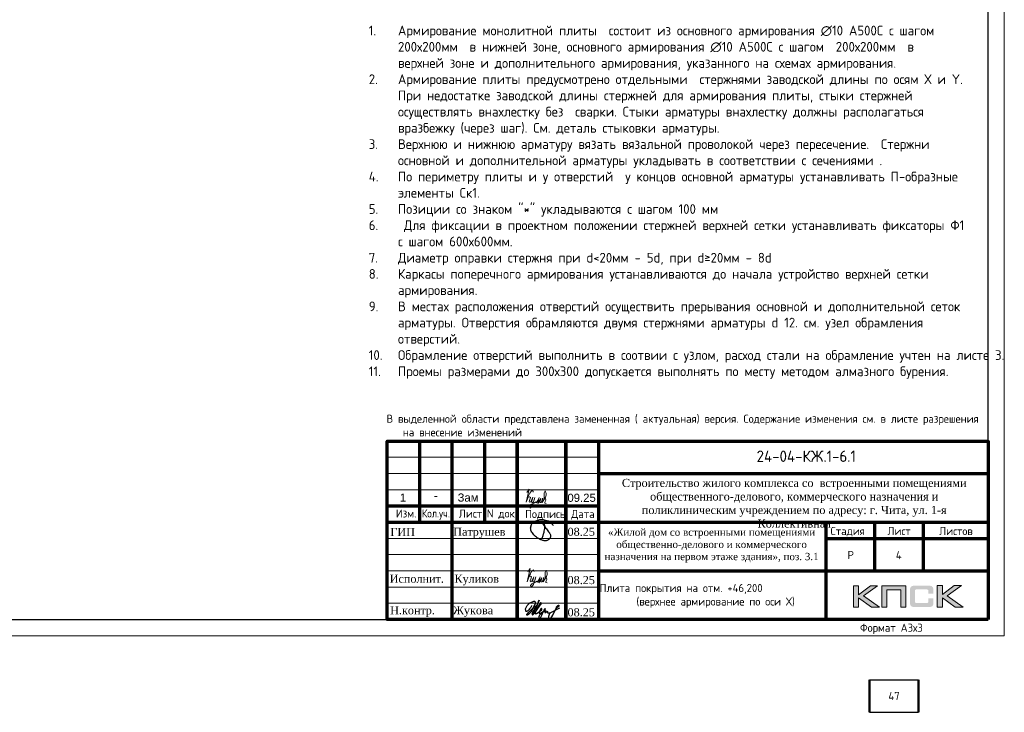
# Model space of a CAD drawing. Header units: millimetres. Extents: x -5898314 to 1055204, y -720802 to 1562611.
# Tile 307 of 362: x 53658 to 83979, y -64893 to -43547. Entities that reach past the tile are written whole.
import ezdxf
from ezdxf.enums import TextEntityAlignment as Align

# ---------------------------------------------------------------- set-up
doc = ezdxf.new("R2010")
doc.units = ezdxf.units.MM
for name, color, linetype in [('PDF7_Text', 7, 'Continuous'), ('PDF8_Text', 7, 'Continuous'), ('Рамка печать', 7, 'Continuous'), ('ТОЛСТЫЕ_ОСНОВНЫЕ', 6, 'Continuous')]:
    doc.layers.add(name, color=color, linetype=linetype)
for name, color, linetype, lineweight in [('Выноски', 20, 'Continuous', 20), ('Каркасы ригель', 3, 'Continuous', 0), ('РАЗМЕРЫ', 1, 'Continuous', 9), ('Рамка', 7, 'Continuous', 70), ('Текст', 7, 'Continuous', 25), ('ТОНКИЕ', 7, 'Continuous', 9)]:
    doc.layers.add(name, color=color, linetype=linetype, lineweight=lineweight)
doc.styles.add('PDF Times New Roman', font='times.ttf')
doc.styles.get("Standard").update_dxf_attribs({"font": 'arial.ttf'})
doc.styles.add('style1', font='GOST_Common.ttf', dxfattribs={"height": 500})
doc.styles.add('ГОСТ', font='GOST_Common.ttf')

# ---------------------------------------------------------------- blocks, each defined once
blk = doc.blocks.new('*U1581')
at = {"layer": 'ТОЛСТЫЕ_ОСНОВНЫЕ', "color": 6}
blk.add_lwpolyline([(20, 5), (886, 5), (886, 415), (20, 415)], close=True, dxfattribs=at)
at = {"layer": 'ТОНКИЕ'}
blk.add_lwpolyline([(0, 0), (891, 0), (891, 420), (0, 420)], close=True, dxfattribs=at)
at = {"layer": 'Текст', "style": 'style1'}
blk.add_text('Формат А3х3', height=2.5, dxfattribs=at).set_placement((846.57, 1.2))
blk = doc.blocks.new('11')
at = {"layer": 'Выноски'}
for p, q in [((47944, 66700), (47962, 66737)), ((47962, 66737), (47989, 66781)), ((47989, 66781), (48016, 66806)), ((48016, 66806), (48038, 66823)), ((48038, 66823), (48060, 66786)), ((48060, 66786), (48058, 66769)), ((47885, 66608), (47944, 66700))]:
    blk.add_line(p, q, dxfattribs=at)
blk.add_lwpolyline([(47863, 66761), (47937, 66865), (47843, 66458), (47885, 66564), (47905, 66616), (47954, 66628), (47979, 66606), (47957, 66539), (47937, 66487), (47947, 66458), (47991, 66470), (48051, 66611), (48041, 66569), (48023, 66505), (48023, 66448), (48065, 66448), (48090, 66529), (48110, 66608), (48043, 66369), (47972, 66275), (47954, 66344), (47991, 66389), (48078, 66431), (48142, 66470), (48154, 66441), (48204, 66512), (48246, 66606), (48209, 66455), (48204, 66418), (48295, 66574), (48265, 66463), (48265, 66455), (48312, 66453), (48342, 66529), (48347, 66584), (48337, 66465), (48349, 66453), (48401, 66569), (48443, 66616), (48461, 66678), (48466, 66727), (48436, 66811), (48399, 66754), (48399, 66618), (48389, 66549), (48374, 66507), (48416, 66564), (48441, 66576), (48451, 66524), (48433, 66482), (48419, 66453), (48424, 66428), (48458, 66421)], dxfattribs=at)
blk = doc.blocks.new('яяя')
at = {"lineweight": 30}
for points in [[(345424, 110432), (345425, 110410), (345424, 110397), (345417, 110379), (345406, 110350), (345390, 110319), (345357, 110275), (345310, 110221), (345265, 110176), (345198, 110110), (345161, 110077), (345133, 110066), (345116, 110066), (345102, 110075), (345090, 110091), (345082, 110115), (345074, 110146), (345066, 110182), (345064, 110206), (345067, 110234), (345077, 110278), (345095, 110320), (345114, 110361), (345134, 110395), (345159, 110428), (345195, 110469), (345228, 110506), (345284, 110560), (345331, 110595), (345379, 110625), (345435, 110648), (345486, 110670), (345532, 110686), (345573, 110696), (345605, 110698), (345621, 110695), (345635, 110687), (345648, 110671), (345656, 110649), (345659, 110625), (345659, 110583), (345656, 110553), (345647, 110523), (345635, 110489), (345387, 110033), (345349, 109985), (345311, 109948), (345247, 109889), (345209, 109858), (345192, 109844), (345180, 109837), (345157, 109833), (345150, 109835), (345140, 109842), (345135, 109856), (345138, 109881), (345148, 109892), (345183, 109930), (345267, 110024), (345343, 110105), (345455, 110213), (345617, 110343), (345775, 110456), (345811, 110526), (345838, 110607), (345890, 110740), (345902, 110771), (345698, 110295), (345672, 110226), (345626, 110132), (345572, 110032), (345518, 109953), (345481, 109918), (345497, 110001), (345567, 110147), (345655, 110301), (345760, 110442)], [(345481, 109918), (345476, 109896), (345475, 109874), (345485, 109861), (345506, 109866), (345539, 109891), (345632, 109983), (345968, 110450), (346022, 110527), (346029, 110560), (346027, 110579), (346026, 110590), (346010, 110605), (345993, 110609), (345975, 110601), (345962, 110584), (345954, 110562), (345857, 110421), (345783, 110292), (345741, 110183), (345701, 110079), (345665, 109985), (345660, 109952), (345666, 109929), (345669, 109915), (345682, 109910), (345702, 109914), (345735, 109941), (345846, 110007), (346065, 110160), (346075, 110193), (346070, 110217), (346066, 110236), (346052, 110241), (346030, 110241), (346007, 110228), (345978, 110203), (345960, 110164), (345892, 110010), (345895, 109986), (345904, 109966), (345925, 109964), (345969, 109968), (346045, 110000), (346218, 110114), (346261, 110154), (346280, 110184), (346282, 110210), (346278, 110225), (346263, 110229), (346241, 110222), (346220, 110198), (346162, 110049), (345989, 109904), (345932, 109849), (345906, 109805), (345891, 109739), (345890, 109690), (345899, 109652), (345924, 109647), (345956, 109655), (345980, 109674), (346058, 109838), (346158, 110046), (346261, 110098), (346314, 110120), (346292, 110079), (346269, 110036), (346261, 110008), (346267, 109998), (346293, 109998), (346363, 110039), (346445, 110095), (346421, 110068), (346414, 110040), (346407, 110011), (346416, 109990), (346466, 109972), (346509, 109977), (346574, 109984), (347172, 110293)], [(346586, 109971), (346543, 109917), (346509, 109873), (346489, 109825), (346475, 109767), (346472, 109710), (346478, 109675), (346485, 109641), (346501, 109621), (346517, 109602), (346542, 109589), (346568, 109592), (346605, 109620), (346680, 109731), (346736, 109842), (346865, 110115), (346962, 110290), (346969, 110318), (346979, 110360), (347013, 110403), (347056, 110434), (347091, 110450), (347109, 110450), (347121, 110434), (347115, 110405), (347072, 110355), (347012, 110307), (346924, 110222)]]:
    blk.add_lwpolyline(points, dxfattribs=at)
blk = doc.blocks.new('Патрушев')
at = {"color": 5, "lineweight": 25}
blk.add_lwpolyline([(58.5, -35.1), (59.7, -32), (60.2, -29.8), (60.5, -28.8), (60.8, -27.6), (61.1, -26.3), (61.4, -24.7), (61.6, -23), (61.8, -21.6), (61.8, -20.5), (61.7, -19.5), (61.5, -18.6), (61.3, -17.9), (61, -17.3), (60.6, -16.9), (60.5, -16.7), (60.4, -16.6), (60.3, -16.5), (60, -16.4), (59.7, -16.4), (59.6, -16.4), (59.4, -16.5), (59.3, -16.7), (59.3, -17), (59.4, -17.1), (61.8, -21), (63.1, -22.9), (63.7, -23.6), (64.5, -24.6), (65.5, -25.9), (66.4, -27.1), (66.9, -27.7), (67.4, -28.4), (67.7, -28.9), (68, -29.5), (68.4, -30.4), (68.7, -31), (68.8, -31.7), (68.9, -32.2), (68.9, -32.7), (68.9, -33.3), (68.8, -33.8), (68.6, -34.6), (68.3, -35.2), (67.9, -35.7), (67.6, -36.2), (66.9, -36.8), (66.4, -37.1), (65.9, -37.5), (65.3, -37.9), (64.8, -38.1), (64.1, -38.3), (63.6, -38.4), (62.5, -38.5), (61.6, -38.5), (60.9, -38.4), (60.1, -38.3), (59.3, -38), (58.4, -37.7), (57.7, -37.5), (56.6, -37.3), (55.9, -36.9), (54.9, -36.3), (53.8, -35.7), (53.1, -35.2), (52.2, -34.7), (51.3, -34.1), (50.1, -33.3), (49.1, -32.3), (48, -31.1), (47.1, -29.9), (46.1, -28.7), (45.2, -27.6), (44.7, -26.5), (44.3, -25.1), (44, -24.3), (44, -23.3), (43.9, -22.5), (44, -21.5), (44.2, -20.6), (44.5, -20), (44.7, -19.1), (45, -18.2), (45.5, -17.4), (45.8, -16.9), (46.4, -16.1), (47, -15.5), (47.8, -14.8), (48.6, -14.3), (49.4, -13.8), (50.5, -13.3), (51.6, -12.9), (52.7, -12.5), (54.2, -12.1), (55.4, -11.9), (56.9, -11.8), (58.3, -11.8), (59.6, -11.9), (61, -12.1), (62.7, -12.4), (64.5, -12.9), (66.2, -13.6), (67.6, -14.3), (68.9, -15.1), (70, -16.3), (71.1, -17.5), (71.7, -18.3), (72.3, -19.3)], dxfattribs=at)
blk = doc.blocks.new('A$Cd09756da')
at = {"layer": 'Рамка печать', "lineweight": 20}
h = blk.add_hatch(color=0, dxfattribs=at)
h.paths.add_polyline_path([(-3400, 1040), (-3624, 1040), (-3991, 764), (-3991, 1040), (-4146, 1040), (-4146, 378), (-3991, 378), (-3991, 669), (-3594, 378), (-3346, 378), (-3840, 728)])
h.paths.add_polyline_path([(-3122, 915), (-2683, 915), (-2683, 378), (-2529, 378), (-2529, 1040), (-2693, 1040), (-3276, 1040), (-3276, 883), (-3276, 378), (-3122, 378)])
h.paths.add_polyline_path([(-1408, 1043), (-1563, 1043), (-1563, 380), (-1408, 380), (-1408, 672), (-1011, 380), (-763, 380), (-1257, 731), (-817, 1043), (-1041, 1043), (-1408, 767)])
blk.add_hatch(color=204, dxfattribs=at).paths.add_polyline_path([(-1693, 970), (-1695, 977), (-1697, 983), (-1701, 989), (-1704, 996), (-1708, 1000), (-1712, 1005), (-1716, 1010), (-1720, 1014), (-1725, 1017), (-1731, 1021), (-1737, 1025), (-1744, 1028), (-1750, 1030), (-1758, 1033), (-1765, 1035), (-1783, 1038), (-1802, 1041), (-1823, 1043), (-1846, 1043), (-2242, 1043), (-2265, 1043), (-2285, 1041), (-2305, 1038), (-2322, 1035), (-2330, 1032), (-2338, 1030), (-2344, 1028), (-2351, 1024), (-2357, 1021), (-2363, 1017), (-2368, 1014), (-2372, 1010), (-2376, 1005), (-2380, 1000), (-2384, 996), (-2387, 989), (-2390, 983), (-2393, 976), (-2396, 970), (-2398, 962), (-2401, 946), (-2404, 928), (-2406, 908), (-2406, 887), (-2406, 538), (-2406, 516), (-2404, 496), (-2401, 478), (-2398, 461), (-2396, 454), (-2393, 447), (-2390, 440), (-2387, 434), (-2384, 429), (-2380, 423), (-2376, 419), (-2372, 414), (-2368, 410), (-2362, 406), (-2357, 403), (-2351, 399), (-2344, 396), (-2337, 394), (-2330, 391), (-2322, 389), (-2305, 385), (-2285, 383), (-2264, 381), (-2242, 380), (-1846, 380), (-1823, 381), (-1802, 382), (-1783, 385), (-1766, 389), (-1758, 391), (-1750, 393), (-1744, 396), (-1737, 399), (-1731, 402), (-1725, 406), (-1720, 410), (-1716, 414), (-1712, 418), (-1708, 423), (-1704, 428), (-1701, 434), (-1697, 440), (-1695, 446), (-1693, 454), (-1690, 461), (-1686, 478), (-1684, 496), (-1682, 516), (-1682, 538), (-1682, 647), (-1836, 647), (-1836, 558), (-1836, 552), (-1837, 546), (-1838, 540), (-1840, 535), (-1842, 530), (-1844, 526), (-1846, 522), (-1850, 519), (-1853, 515), (-1857, 513), (-1862, 511), (-1867, 508), (-1872, 507), (-1878, 506), (-1884, 506), (-1890, 505), (-2209, 505), (-2214, 506), (-2219, 506), (-2223, 508), (-2227, 511), (-2231, 513), (-2235, 516), (-2238, 519), (-2241, 523), (-2244, 528), (-2246, 532), (-2248, 536), (-2249, 541), (-2251, 551), (-2252, 560), (-2252, 878), (-2252, 884), (-2251, 889), (-2250, 894), (-2248, 899), (-2247, 903), (-2245, 906), (-2242, 910), (-2240, 913), (-2236, 916), (-2233, 919), (-2229, 921), (-2225, 922), (-2220, 923), (-2215, 924), (-2210, 925), (-2204, 925), (-1890, 925), (-1884, 925), (-1878, 924), (-1872, 923), (-1868, 921), (-1863, 919), (-1858, 917), (-1854, 914), (-1851, 911), (-1847, 907), (-1844, 903), (-1842, 899), (-1840, 894), (-1838, 889), (-1837, 884), (-1836, 878), (-1836, 872), (-1836, 799), (-1682, 799), (-1682, 887), (-1682, 908), (-1684, 928), (-1686, 946), (-1690, 962)])
at = {"layer": 'Рамка', "color": 7}
for p, q in [((-17500, 3000), (-17500, 5500)), ((-15500, 3000), (-15500, 5500)), ((-12000, 4500), (0, 4500)), ((-18500, 3500), (-12000, 3500)), ((-18500, 3000), (0, 3000)), ((-3500, 3000), (-3500, 1500)), ((-2000, 3000), (-2000, 1500)), ((-5000, 2500), (0, 2500)), ((-5000, 2500), (0, 2500)), ((-12000, 1500), (0, 1500))]:
    blk.add_line(p, q, dxfattribs=at)
at = {"layer": 'Рамка'}
for p, q in [((-16500, 0), (-16500, 5500)), ((-14500, 0), (-14500, 5500)), ((-14500, 5500), (-14500, 0)), ((-13000, 5500), (-13000, 0)), ((-13000, 0), (-13000, 5500)), ((-12000, 5500), (-12000, 0)), ((-5000, 3000), (-5000, 0))]:
    blk.add_line(p, q, dxfattribs=at)
at = {"layer": 'Рамка', "color": 7, "lineweight": 15}
for p, q in [((-18500, 5000), (-12000, 5000)), ((-18500, 4500), (-12000, 4500)), ((-18500, 4000), (-12000, 4000)), ((-18500, 2500), (-12000, 2500)), ((-18500, 2000), (-12000, 2000)), ((-18500, 1500), (-12000, 1500)), ((-18500, 1000), (-12000, 1000)), ((-18500, 500), (-12000, 500))]:
    blk.add_line(p, q, dxfattribs=at)
at = {"layer": 'Рамка'}
blk.add_lwpolyline([(0, 0), (-18500, 0), (-18500, 5500), (0, 5500)], close=True, dxfattribs=at)
at = {"layer": 'Рамка печать', "color": 0, "lineweight": 20}
for points in [[(-4146, 378), (-4146, 1040), (-3991, 1040), (-3991, 764), (-3624, 1040), (-3400, 1040), (-3840, 728), (-3346, 378), (-3594, 378), (-3991, 669), (-3991, 378), (-4146, 378)], [(-3122, 378), (-3122, 915), (-2683, 915), (-2683, 378), (-2529, 378), (-2529, 1040), (-2693, 1040), (-3276, 1040), (-3276, 883), (-3276, 378), (-3122, 378)], [(-1563, 380), (-1563, 1043), (-1408, 1043), (-1408, 767), (-1041, 1043), (-817, 1043), (-1257, 731), (-763, 380), (-1011, 380), (-1408, 672), (-1408, 380), (-1563, 380)]]:
    blk.add_lwpolyline(points, close=True, dxfattribs=at)
at = {"color": 5, "xscale": 24.5, "yscale": 24.5, "zscale": 24.5}
blk.add_blockref('Патрушев', (-15162, 3369), dxfattribs=at)
at = {"color": 2, "lineweight": 60, "xscale": 0.5, "yscale": 0.5, "zscale": 0.5}
blk.add_blockref('яяя', (-186775, -54787), dxfattribs=at)
at = {"layer": 'Выноски', "color": 0}
blk.add_blockref('11', (-62040, -65293), dxfattribs=at)
at = {"layer": 'PDF7_Text', "char_height": 248, "attachment_point": 7, "style": 'PDF Times New Roman'}
for s, insert in [('Патрушев', (-16471, 2500)), ('08.25', (-12950, 2573)), ('08.25', (-12950, 1085)), ('Жукова', (-16477, 79)), ('08.25', (-12950, 93))]:
    blk.add_mtext(s, dxfattribs=dict(at, insert=insert))
at = {"layer": 'PDF7_Text', "insert": (-16432, 1050), "char_height": 247.95, "attachment_point": 7, "style": 'PDF Times New Roman'}
blk.add_mtext_dynamic_manual_height_columns('{\\C256;Куликов}', width=2000, gutter_width=1250, heights=[0], dxfattribs=at)
at = {"layer": 'PDF8_Text', "char_height": 248, "attachment_point": 7, "style": 'PDF Times New Roman'}
for s, insert in [('ГИП', (-18407, 2573)), ('Исполнит.', (-18427, 1127)), ('Н.контр.', (-18413, 79))]:
    blk.add_mtext(s, dxfattribs=dict(at, insert=insert))
at = {"layer": 'Текст', "color": 7, "style": 'ГОСТ'}
blk.add_text('24-04-КЖ.1-6.1', height=350, dxfattribs=at).set_placement((-5599, 5031), align=Align.MIDDLE_CENTER)
for s, p in [('Изм.', (-18237, 3141)), ('Лист', (-16298, 3139)), ('N док.', (-15435, 3141)), ('Подпись', (-14257, 3127)), ('Дата', (-12835, 3127)), ('Стадия', (-4850, 2600)), ('Лист', (-3100, 2600)), ('Листов', (-1508, 2600)), ('Р', (-4328, 1863))]:
    blk.add_text(s, height=250, dxfattribs=at).set_placement(p)
at = {"layer": 'Текст', "color": 7, "style": 'ГОСТ', "width": 0.9}
blk.add_text('Кол.уч.', height=250, dxfattribs=at).set_placement((-17435, 3143))
at = {"layer": 'Текст', "color": 7, "attachment_point": 1, "style": 'ГОСТ'}
for s, width, heights, insert, char_height in [('\\pxqc;{\\fTimes New Roman|b0|i0|c204|p18;\\C256;Строительство жилого комплекса со  встроенными помещениями общественного-делового, коммерческого назначения и поликлиническим учреждением по адресу: г. Чита, ул. 1-я Коллективная}', 11543.07, [0], (-11741, 4333), 250), ('\\pxqc;{\\fTimes New Roman|b0|i0|c204|p18;\\C256;«Жилой дом со встроенными помещениями общественно-делового и коммерческого назначения на первом этаже здания», поз. 3.1\\P}', 7000, [1500], (-12014, 2803), 225)]:
    blk.add_mtext_dynamic_manual_height_columns(s, width=width, gutter_width=12.5, heights=heights, dxfattribs=dict(at, insert=insert, char_height=char_height))
blk = doc.blocks.new('*T992')
at = {"layer": 'Каркасы ригель', "color": 0, "linetype": 'ByBlock', "lineweight": -2, "transparency": 16777216}
for p, q in [((0, 0), (1500, 0)), ((0, -1000), (1500, -1000))]:
    blk.add_line(p, q, dxfattribs=at)
at = {"layer": 'Каркасы ригель', "color": 0, "linetype": 'ByBlock', "lineweight": 50, "transparency": 16777216}
for p, q in [((0, 0), (0, -1000)), ((1500, 0), (1500, -1000))]:
    blk.add_line(p, q, dxfattribs=at)
at = {"layer": 'Каркасы ригель', "color": 0, "linetype": 'Continuous', "lineweight": 0, "transparency": 16777216, "insert": (750, -500), "char_height": 250, "width": 1000, "attachment_point": 5, "style": 'ГОСТ'}
blk.add_mtext('47', dxfattribs=at)
blk = doc.blocks.new('*T1004')
at = {"layer": 'Каркасы ригель', "color": 0, "linetype": 'ByBlock', "lineweight": -2, "transparency": 16777216}
for p, q in [((0, 0), (1500, 0)), ((0, -1000), (1500, -1000))]:
    blk.add_line(p, q, dxfattribs=at)
at = {"layer": 'Каркасы ригель', "color": 0, "linetype": 'ByBlock', "lineweight": 50, "transparency": 16777216}
for p, q in [((0, 0), (0, -1000)), ((1500, 0), (1500, -1000))]:
    blk.add_line(p, q, dxfattribs=at)
at = {"layer": 'Каркасы ригель', "color": 0, "linetype": 'Continuous', "lineweight": 0, "transparency": 16777216, "insert": (750, -500), "char_height": 250, "width": 1000, "attachment_point": 5, "style": 'ГОСТ'}
blk.add_mtext('4', dxfattribs=at)

msp = doc.modelspace()

# ---------------------------------------------------------------- block references
at = {"xscale": 100, "yscale": 100, "zscale": 100}
msp.add_blockref('*U1581', (-5120.81, -62531.81), dxfattribs=at)
at = {"lineweight": 50, "ltscale": 100}
msp.add_blockref('A$Cd09756da', (83479.19, -62031.81), dxfattribs=at)
for name, p in [('*T1004', (79979.19, -59550.22)), ('*T992', (79832.64, -63893.34))]:
    msp.add_blockref(name, p)
at = {"layer": 'Выноски', "color": 0}
msp.add_blockref('11', (21408.09, -124878.08), dxfattribs=at)

# ---------------------------------------------------------------- texts
at = {"insert": (64408.18, -43731.25), "char_height": 300, "width": 18500, "attachment_point": 1, "style": 'ГОСТ'}
msp.add_mtext('\\pxi-3,l3,ql,t3;{\\C7;1.^IАрмирование монолитной плиты  состоит из основного армирования ∅10 А500С с шагом  200х200мм  в нижней зоне, основного армирования ∅10 А500С с шагом  200х200мм  в  верхней зоне и дополнительного армирования, указанного на схемах армирования.\\P2.^IАрмирование плиты предусмотрено отдельными  стержнями заводской длины по осям Х и Y. При недостатке заводской длины стержней для армирования плиты, стыки стержней осуществлять внахлестку без  сварки. Стыки арматуры внахлестку должны располагаться вразбежку (через шаг). См. деталь стыковки арматуры.\\P3.^IВерхнюю и нижнюю арматуру вязать вязальной проволокой через пересечение.  Стержни основной и дополнительной арматуры укладывать в соответствии с сечениями .\\P4.^IПо периметру плиты и у отверстий  у концов основной арматуры устанавливать П-образные элементы Ск1.\\P5.^IПозиции со знаком "*" укладываются с шагом 100 мм\\P6.^I Для фиксации в проектном положении стержней верхней сетки устанавливать фиксаторы Ф1 с шагом 600х600мм.\\P7.^IДиаметр оправки стержня при d<20мм - 5d, при d≥20мм - 8d\\P8.^IКаркасы поперечного армирования устанавливаются до начала устройство верхней сетки армирования.\\P9.^IВ местах расположения отверстий осуществить прерывания основной и дополнительной сеток арматуры. Отверстия обрамляются двумя стержнями арматуры d 12. см. узел обрамления отверстий.\\P10.^IОбрамление отверстий выполнить в соотвии с узлом, расход стали на обрамление учтен на листе 3.\\P11.^IПроемы размерами до 300х300 допускается выполнять по месту методом алмазного бурения.}', dxfattribs=at)
at = {"layer": 'Выноски', "color": 240, "true_color": 0xed1f24, "insert": (64956.1, -55720.57), "char_height": 250, "width": 18219.6597, "attachment_point": 1, "style": 'ГОСТ'}
msp.add_mtext('\\pxi-2,l2,sm1;В выделенной области представлена замененная ( актуальная) версия. Содержание изменения см. в листе разрешения на внесение изменений', dxfattribs=at)
at = {"layer": 'РАЗМЕРЫ', "color": 7, "char_height": 250, "width": 725.0085, "attachment_point": 1}
for s, insert in [('1', (65366.29, -58149.49)), ('Зам', (67142.74, -58149.49)), ('09.25', (70524.78, -58156.43)), ('-', (66413.82, -58091.1))]:
    msp.add_mtext(s, dxfattribs=dict(at, insert=insert))
at = {"layer": 'Текст', "color": 7, "insert": (71437, -60519.83), "char_height": 250, "attachment_point": 1, "style": 'ГОСТ'}
msp.add_mtext_dynamic_manual_height_columns('\\pxsm1,qc;\\PПлита покрытия на отм. +46,200                (верхнее армирование по оси Х)', width=7000, gutter_width=12.5, heights=[1500], dxfattribs=at)

doc.saveas('drawing.dxf')
